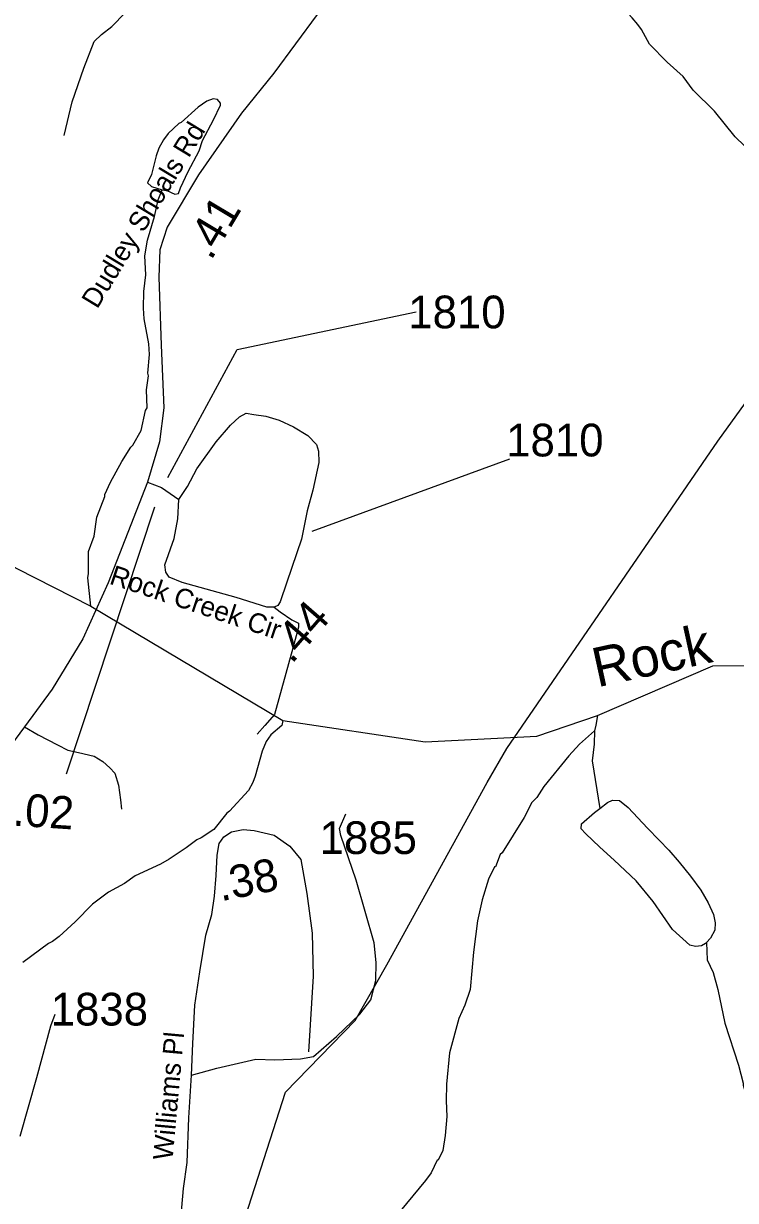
# Model space of a CAD drawing. Extents: x 1159738 to 1321356, y 736314 to 882035.
# Drawn here: x 1289132 to 1291852, y 769352 to 773849 of the extents above; entities that cross this region are included whole.
import ezdxf

# ---------------------------------------------------------------- set-up
doc = ezdxf.new("R2010")
doc.units = 0
for name, color, linetype in [('Exist Hydrographic Creek Single Shore', 7, 'Continuous'), ('Exist Hydrographic Creek Single Shore Label', 7, 'Continuous'), ('Exist Hydrographic Misc Water Feature', 7, 'Continuous'), ('Exist Road Non-System Type 51', 7, 'Continuous'), ('Exist Road Secondary Mileage Hundredths English Label', 7, 'Continuous'), ('Exist Road Secondary Type 51 Attributed', 7, 'Continuous'), ('Exist Road Secondary Type 51 Label', 7, 'Continuous'), ('Exist Road Secondary Type 51 Number Label', 7, 'Continuous'), ('Exist Utilities Electrical Transmission Line', 7, 'Continuous')]:
    doc.layers.add(name, color=color, linetype=linetype)

msp = doc.modelspace()

# ---------------------------------------------------------------- linework, layer by layer
at = {"layer": 'Exist Hydrographic Creek Single Shore'}
msp.add_lwpolyline([(1288576.1, 772538.5), (1288608.6, 772521.5), (1288665.6, 772152.7), (1288713.7, 772053.2), (1288851.7, 771906.1), (1289106.7, 771766.4), (1289389.2, 771622.9), (1290122.4, 771186), (1290666.7, 771104.7), (1291092.7, 771125.7), (1291324.7, 771204.6), (1291765.7, 771394.5), (1292264.7, 771397.8), (1292325.7, 771439.1), (1292603.7, 771548.4), (1292824.7, 771708.1), (1293157.7, 772026.4), (1293334.6, 772121.3), (1293566.6, 772149.2), (1293635.8, 772103.7)], dxfattribs=at)
at = {"layer": 'Exist Hydrographic Misc Water Feature'}
for points in [[(1291886.4, 773380.8), (1291851.4, 773415.8), (1291772, 773514.1), (1291690.2, 773594.4), (1291652.4, 773646.6), (1291591.4, 773700.8), (1291523.1, 773769.2), (1291492.7, 773826), (1291479.1, 773844.4), (1291457.9, 773871), (1291395.7, 773936.7), (1291378.1, 773951.2), (1291293.6, 774005.7), (1291209.3, 774045.6), (1291132.8, 774091.4), (1291124.2, 774100.5), (1291063.4, 774132.1), (1291004, 774167.9), (1291000.2, 774174), (1290888.3, 774249.2), (1290782.1, 774316.2)], [(1289661.6, 773213.6), (1289679.2, 773210.1), (1289710.8, 773197.2), (1289724.8, 773198.8), (1289731.5, 773220.6), (1289761.2, 773283.8), (1289803.4, 773362.5), (1289816.5, 773402.2), (1289858.7, 773480.9), (1289884.2, 773536.2), (1289884.4, 773544.2), (1289872.9, 773558.5), (1289857, 773561), (1289832.7, 773551.7), (1289800.1, 773528.6), (1289734.3, 773470.5), (1289726.2, 773466.7), (1289685.2, 773427.9), (1289666.6, 773404.5), (1289649.7, 773373), (1289638.9, 773343.3), (1289620.8, 773271.8), (1289606, 773240.2), (1289621.6, 773225.8), (1289661.6, 773213.6)], [(1289389.2, 771622.9), (1289378.1, 771731.1), (1289380.5, 771747), (1289380.8, 771831), (1289402.5, 771890.4), (1289412.5, 771962.1), (1289442.7, 772041.2), (1289442.9, 772049.2), (1289464.2, 772096.6), (1289508.4, 772175.3), (1289541.9, 772230.3), (1289550.2, 772238), (1289581.7, 772293.1), (1289598.4, 772369.8), (1289604.1, 772380.5), (1289602, 772448.5), (1289609.3, 772502.8), (1289607.8, 772512.3), (1289613.8, 772584.2), (1289610.9, 772624.3), (1289593.6, 772720.7), (1289590.7, 772760.8), (1289592.4, 772824.7), (1289600.2, 772888.5), (1289596.2, 772960.6), (1289605.7, 773021), (1289632.4, 773111.5), (1289646.2, 773175.1), (1289661.6, 773213.6)], [(1291324.7, 771204.6), (1291318.9, 771167.6), (1291313.1, 771145.9)], [(1290122.4, 771186), (1290118.6, 771166), (1290077.6, 771131.2), (1290058.8, 771105.7), (1290043.9, 771068.2), (1290017.2, 770973), (1290008.5, 770949.2), (1289991.7, 770917.7), (1289918.6, 770838.9), (1289909.2, 770832.1), (1289859.5, 770769.5), (1289810.6, 770737), (1289794.4, 770729.4), (1289753.5, 770698.6), (1289688.3, 770656.5), (1289655.8, 770637.4), (1289558.5, 770592.2), (1289517.7, 770563.4), (1289456.8, 770530.1), (1289396.4, 770483.8), (1289329.6, 770416.8), (1289268, 770360.6), (1289243.4, 770341.3), (1289227.2, 770333.8), (1289129.2, 770260.6)], [(1291313.1, 771145.9), (1291256.8, 771095.4), (1291215.6, 771050.6), (1291120.3, 770933.3), (1291093.2, 770892.1), (1291074.7, 770872.6), (1291045, 770815.5), (1290961.1, 770680.2), (1290953.1, 770674.2), (1290935.7, 770626.7), (1290931.7, 770626.8), (1290908.5, 770579.5), (1290884.3, 770500.2), (1290866, 770420.8), (1290850.7, 770301.2), (1290838.7, 770157.6), (1290818.3, 770098.2), (1290795.7, 770046.9), (1290760, 769915.9), (1290748.7, 769796.3), (1290746.9, 769732.3), (1290749.2, 769672.3), (1290743.3, 769600.5), (1290734.2, 769543), (1290716.6, 769505.3), (1290712.6, 769505.4), (1290689.3, 769458), (1290668.5, 769428.6), (1290571.3, 769311.4)], [(1291313.1, 771145.9), (1291312.8, 771095.8), (1291305.1, 771032), (1291334.1, 770850)], [(1291334.1, 770850), (1291363.2, 770871.8), (1291381.7, 770880.9), (1291409.6, 770880.2), (1291442.4, 770853.1), (1291515.4, 770774.7), (1291560.4, 770728.2), (1291597.9, 770690.6), (1291636.5, 770645), (1291680.6, 770591.4), (1291720, 770537), (1291748.3, 770489.3), (1291767.8, 770444.2), (1291774.2, 770412.2), (1291772.8, 770385.1), (1291756.9, 770353.7), (1291741, 770337.9)], [(1291741, 770337.9), (1291737.3, 770334.2), (1291721.9, 770324.3), (1291699.6, 770321.7), (1291677.3, 770327.8), (1291611.1, 770387.6), (1291537.3, 770493.9), (1291472.3, 770573.5), (1291388.1, 770652.1), (1291334.4, 770701.3), (1291279.1, 770753.7), (1291262.8, 770771.6), (1291263.2, 770790.7), (1291313.8, 770834.8), (1291334.1, 770850)], [(1291741, 770337.9), (1291744.2, 770271.6), (1291766.8, 770222.9), (1291785, 770158.5), (1291811.4, 770029.7), (1291863, 769868.3), (1291881, 769800.2), (1291880.8, 769791.8), (1291902.9, 769719.2), (1291918.1, 769622.8), (1291929, 769582.5), (1291940.4, 769558.2), (1291950.4, 769525.3)]]:
    msp.add_lwpolyline(points, dxfattribs=at)
at = {"layer": 'Exist Road Non-System Type 51'}
for points in [[(1289287.9, 773420.5), (1289318.3, 773549), (1289363.3, 773678.6), (1289402.8, 773780.1), (1289429.8, 773807.1), (1289470.3, 773837.5), (1289520.8, 773889.8), (1289585, 773984.5), (1289617.6, 774037.4), (1289650.3, 774066.8), (1289684.1, 774087)], [(1290090.1, 771618.3), (1290112.1, 771600.7), (1290157.5, 771569.7), (1290182.2, 771557.3), (1290182.2, 771542.9), (1290161.6, 771462.4), (1290091.5, 771208.4), (1290054.3, 771167.1), (1290025.4, 771134)], [(1289136.5, 771161.4), (1289188.9, 771131.2), (1289262.2, 771092.9), (1289301.6, 771072.6), (1289342.1, 771063.6), (1289401.8, 771050), (1289435.6, 771028.6), (1289462.6, 771004.9), (1289480.7, 770984.7), (1289495.3, 770938.4), (1289503.2, 770883.2), (1289506.6, 770847.2)], [(1289773.9, 769830.8), (1289871.2, 769857), (1290019.3, 769891.5), (1290092.4, 769889.5), (1290189.8, 769893.5), (1290240.5, 769901.6), (1290327.7, 769978.8), (1290417, 770064.1), (1290459.6, 770118.9), (1290477.9, 770192), (1290479.9, 770261), (1290471.8, 770336.2), (1290402.8, 770575.8), (1290344, 770746.3), (1290339.9, 770772.7), (1290364.2, 770829.6)], [(1289119, 769598), (1289182.7, 769821.4), (1289237.1, 770019), (1289253.1, 770063.3)]]:
    msp.add_lwpolyline(points, dxfattribs=at)
at = {"layer": 'Exist Road Secondary Mileage Hundredths English Label'}
msp.add_line((1289632.3, 772001.4), (1289295.4, 770980.6), dxfattribs=at)
at = {"layer": 'Exist Road Secondary Type 51 Attributed'}
for points in [[(1290359.2, 774046.2), (1290254, 773883), (1290089, 773659), (1289965.2, 773506.2), (1289800.2, 773270.8), (1289680.5, 773070.5), (1289653.7, 772983.8), (1289649.5, 772880.1), (1289657.8, 772619.9), (1289668.1, 772380.4), (1289651.6, 772250.3), (1289606, 772096.8)], [(1289725.7, 772030.1), (1289758.3, 772080.3), (1289793.8, 772147), (1289868.2, 772250.2), (1289922.6, 772314.6), (1289958, 772345.8), (1289982.3, 772359.6), (1290011.7, 772354.4), (1290057.6, 772348.4), (1290109.5, 772332.8), (1290163.1, 772307.7), (1290218.5, 772275), (1290251.4, 772240.3), (1290259.2, 772214.4), (1290260.9, 772171.1), (1290237.5, 772065.4), (1290216.4, 771986.2)], [(1289606, 772096.8), (1289455.7, 771711.8), (1289359.4, 771498), (1289241.7, 771306), (1289136.5, 771161.4), (1289000.3, 770977.6)], [(1289606, 772096.8), (1289659.6, 772076.1), (1289725.7, 772030.1)], [(1290216.4, 771986.2), (1290194.2, 771878.6), (1290138.4, 771713.8), (1290113.3, 771638.5), (1290103.2, 771625.4), (1290090.1, 771618.3), (1290061.9, 771618.3), (1289944.6, 771655.6), (1289738.5, 771713.6), (1289689.2, 771733.5), (1289676.3, 771752.6), (1289672.8, 771780.3), (1289707.4, 771881.6), (1289722, 771956.6), (1289725.7, 772030.1)], [(1289773.9, 769830.8), (1289779.1, 769951.8), (1289786.6, 770097.7), (1289806.1, 770225.5), (1289828.7, 770365.3), (1289851.2, 770445), (1289861.8, 770514.8), (1289867.8, 770593), (1289872.3, 770671.1), (1289879.8, 770716.3), (1289897.8, 770741.8), (1289926.4, 770759.9), (1289971.5, 770768.9), (1290013.5, 770765.9), (1290090.2, 770747.8), (1290149.9, 770705.3), (1290191.8, 770655), (1290214.8, 770525.1), (1290235.4, 770373.2), (1290238.7, 770209.4), (1290220.8, 769920.1)], [(1289333.8, 768473.1), (1289390.9, 768635.5), (1289445.7, 768749), (1289482.4, 768802.5), (1289525.8, 768865.9), (1289623.2, 768992.8), (1289687.9, 769092), (1289717.9, 769143.1), (1289729.9, 769237.9), (1289743.5, 769397.3), (1289757, 769496.5), (1289764.4, 769667.2), (1289773.9, 769830.8)]]:
    msp.add_lwpolyline(points, dxfattribs=at)
at = {"layer": 'Exist Road Secondary Type 51 Number Label'}
msp.add_line((1290234.6, 771909.5), (1290990, 772185.2), dxfattribs=at)
msp.add_lwpolyline([(1289683.4, 772113.7), (1289948.8, 772603.7), (1290632.7, 772746.6)], dxfattribs=at)
at = {"layer": 'Exist Utilities Electrical Transmission Line'}
msp.add_lwpolyline([(1289824.4, 768791.9), (1289956.8, 769219.2), (1290132.6, 769765.2), (1290399.7, 770039.4), (1290520.7, 770251.9), (1290903.7, 770949.2), (1290978.1, 771078.5), (1291784.9, 772252.8), (1292339.9, 773022), (1293125.1, 774147.7), (1293695.3, 774869.9)], dxfattribs=at)

# ---------------------------------------------------------------- texts
at = {"layer": 'Exist Hydrographic Creek Single Shore Label'}
msp.add_text('Rock', height=150, rotation=12.3422, dxfattribs=at).set_placement((1291323.9, 771312))
at = {"layer": 'Exist Road Secondary Mileage Hundredths English Label'}
for s, rotation, p in [('.41', 59.1413, (1289848.4, 772940.2)), ('.44', 48.974, (1290156.8, 771398.5)), ('.02', 356.2369, (1289088.9, 770784.5)), ('.38', 11.318, (1289886.1, 770494.5))]:
    msp.add_text(s, height=125, rotation=rotation, dxfattribs=at).set_placement(p)
at = {"layer": 'Exist Road Secondary Type 51 Label'}
for s, rotation, p in [('Dudley Shoals Rd', 58.7919, (1289413.9, 772755.3)), ('Rock Creek Cir', 341.4925, (1289456.5, 771709.3)), ('Williams Pl', 84.7803, (1289701.5, 769503.8))]:
    msp.add_text(s, height=75, rotation=rotation, dxfattribs=at).set_placement(p)
at = {"layer": 'Exist Road Secondary Type 51 Number Label'}
for s, p in [('1810', (1290602.1, 772684.1)), ('1810', (1290976.1, 772194.7)), ('1885', (1290263.3, 770675.5)), ('1838', (1289236.2, 770020.3))]:
    msp.add_text(s, height=125, dxfattribs=at).set_placement(p)

doc.saveas('drawing.dxf')
